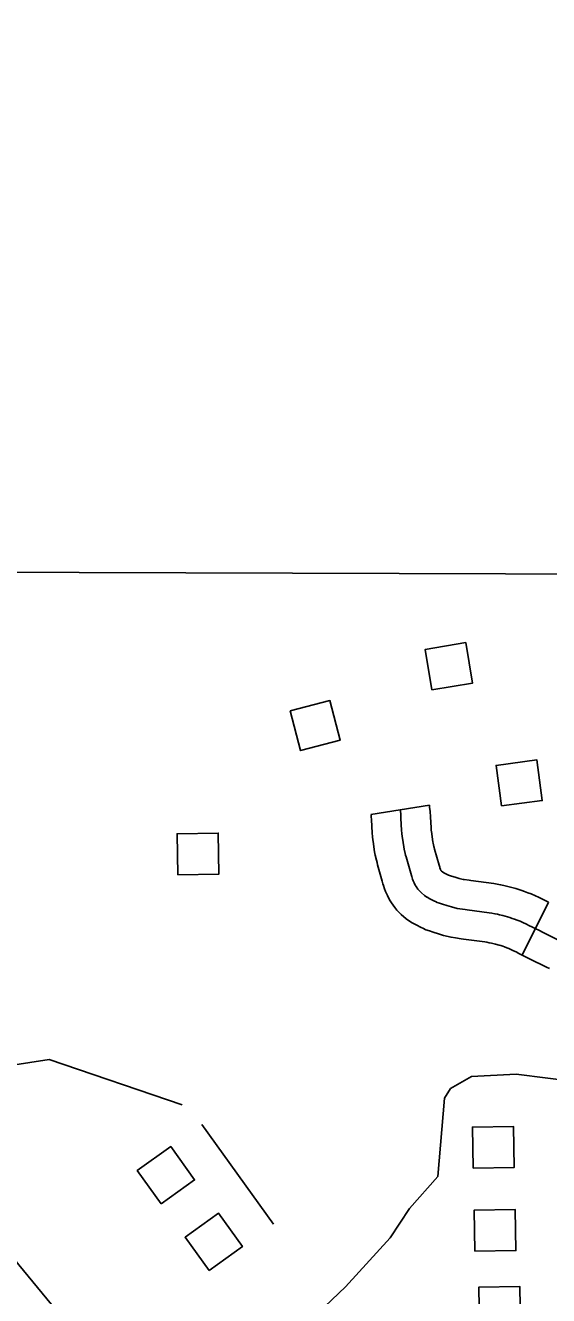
# Model space of a CAD drawing. Extents: x -19 to 366, y -4 to 359.
# Drawn here: x 138.109 to 138.361, y 194.667 to 195.278 of the extents above; entities that cross this region are included whole.
import ezdxf

# ---------------------------------------------------------------- set-up
doc = ezdxf.new("R2010")
doc.units = 0
for name, color, linetype in [('Level 31', 7, 'Continuous'), ('Level 35', 7, 'Continuous'), ('Level 5', 7, 'Continuous'), ('Level 56', 7, 'Continuous'), ('Level 60', 7, 'Continuous')]:
    doc.layers.add(name, color=color, linetype=linetype)

msp = doc.modelspace()

# ---------------------------------------------------------------- linework, layer by layer
at = {"layer": 'Level 31'}
for p, q in [((138.27534, 194.89818), (138.30341, 194.90258)), ((138.36072, 194.85594), (138.348, 194.83054))]:
    msp.add_line(p, q, dxfattribs=at)
for points in [[(138.30341, 194.90258), (138.30355, 194.90172), (138.30379, 194.89957), (138.30392, 194.89707), (138.30421, 194.89181), (138.30435, 194.89061), (138.30453, 194.88902), (138.30457, 194.88862), (138.30513, 194.88493), (138.30523, 194.8844), (138.30559, 194.88281), (138.30573, 194.88224), (138.30593, 194.88149), (138.30811, 194.87381), (138.30839, 194.8728), (138.30847, 194.87253), (138.30874, 194.87169), (138.3088, 194.87154), (138.30888, 194.87135), (138.30893, 194.87125), (138.30901, 194.87114), (138.30907, 194.87107), (138.30927, 194.87088), (138.30967, 194.87053), (138.31034, 194.87016), (138.31231, 194.86916), (138.31241, 194.86911), (138.31261, 194.86902), (138.31304, 194.86886), (138.31407, 194.8685), (138.31579, 194.86798), (138.31772, 194.86743), (138.31958, 194.86695), (138.32013, 194.86686), (138.32249, 194.86651), (138.3234, 194.86641), (138.33435, 194.86492), (138.336, 194.86464), (138.33764, 194.86433), (138.33918, 194.86402), (138.34046, 194.86373), (138.34238, 194.86326), (138.34493, 194.86255), (138.34638, 194.8621), (138.34781, 194.86162), (138.34918, 194.86115), (138.3508, 194.86054), (138.35239, 194.85991), (138.35451, 194.85901), (138.35583, 194.85838), (138.35786, 194.85741), (138.35908, 194.8568), (138.36069, 194.85595), (138.36072, 194.85594)], [(138.348, 194.83054), (138.34772, 194.83068), (138.34616, 194.8315), (138.3454, 194.83187), (138.34359, 194.83274), (138.34284, 194.8331), (138.34161, 194.83363), (138.3406, 194.83402), (138.3395, 194.83444), (138.33866, 194.83473), (138.3377, 194.83505), (138.3369, 194.83529), (138.33521, 194.83577), (138.33393, 194.83608), (138.33321, 194.83624), (138.33221, 194.83644), (138.331, 194.83667), (138.33008, 194.83683), (138.31982, 194.83822), (138.31873, 194.83835), (138.31591, 194.83877), (138.31389, 194.83908), (138.31026, 194.84001), (138.30774, 194.84073), (138.3053, 194.84147), (138.30341, 194.84213), (138.30178, 194.84274), (138.30025, 194.84343), (138.29954, 194.84378), (138.29704, 194.84506), (138.29572, 194.84578), (138.29484, 194.84623), (138.29226, 194.84801), (138.28993, 194.85006), (138.2889, 194.85107), (138.28784, 194.85216), (138.28676, 194.85342), (138.28515, 194.85566), (138.28428, 194.85709), (138.28321, 194.85911), (138.28238, 194.86107), (138.28186, 194.86247), (138.28135, 194.86407), (138.28111, 194.86485), (138.28076, 194.86611), (138.27854, 194.87397), (138.27826, 194.87503), (138.27797, 194.87611), (138.27741, 194.87862), (138.27711, 194.88017), (138.27637, 194.88509), (138.27628, 194.88604), (138.27613, 194.88736), (138.27589, 194.88935), (138.27555, 194.89555), (138.27546, 194.89722), (138.27538, 194.89792), (138.27534, 194.89818)], [(138.28938, 194.90038), (138.28947, 194.89982), (138.28963, 194.8984), (138.28974, 194.89631), (138.29005, 194.89058), (138.29024, 194.88899), (138.2904, 194.88753), (138.29047, 194.88685), (138.29112, 194.88255), (138.29132, 194.88151), (138.29178, 194.87946), (138.292, 194.87863), (138.29224, 194.87773), (138.29443, 194.86996), (138.29475, 194.86882), (138.29491, 194.8683), (138.2953, 194.86708), (138.29559, 194.8663), (138.29604, 194.86523), (138.29665, 194.86409), (138.297, 194.86351), (138.29794, 194.86221), (138.29835, 194.86173), (138.29899, 194.86107), (138.2996, 194.86047), (138.30101, 194.85924), (138.30215, 194.85845), (138.30239, 194.85833), (138.30369, 194.85761), (138.30592, 194.85647), (138.30633, 194.85627), (138.3072, 194.85588), (138.30823, 194.85549), (138.30969, 194.85499), (138.31177, 194.85436), (138.31399, 194.85372), (138.31673, 194.85301), (138.31802, 194.85282), (138.32061, 194.85243), (138.32161, 194.85231), (138.33221, 194.85087), (138.3335, 194.85066), (138.33493, 194.85039), (138.33619, 194.85013), (138.33719, 194.8499), (138.33879, 194.84951), (138.34092, 194.84892), (138.34204, 194.84857), (138.34324, 194.84818), (138.34434, 194.84779), (138.3457, 194.84728), (138.347, 194.84677), (138.34868, 194.84605), (138.34971, 194.84556), (138.35163, 194.84464), (138.35262, 194.84415), (138.35421, 194.84332), (138.3563, 194.84227), (138.35781, 194.84152), (138.36611, 194.83741)], [(138.348, 194.83054), (138.34997, 194.82955), (138.35151, 194.82879), (138.35978, 194.82469), (138.36111, 194.82402)], [(138.1594, 194.6257), (138.15918, 194.62586), (138.15708, 194.62744), (138.15349, 194.63023), (138.15249, 194.63103), (138.14882, 194.63414), (138.14749, 194.63528), (138.14671, 194.63597), (138.14349, 194.63897), (138.14027, 194.64214), (138.13885, 194.64357), (138.13636, 194.64622), (138.1321, 194.6508), (138.12942, 194.6537), (138.12482, 194.65882), (138.12174, 194.66239), (138.10606, 194.68151), (138.10277, 194.68556), (138.09403, 194.69631)]]:
    msp.add_lwpolyline(points, dxfattribs=at)
at = {"layer": 'Level 35'}
msp.add_lwpolyline([(138.37563, 194.76933), (138.34518, 194.77324), (138.32366, 194.77211), (138.31356, 194.76625), (138.31062, 194.76164), (138.3075, 194.72402), (138.29379, 194.70861), (138.28459, 194.69441), (138.26309, 194.6709), (138.2367, 194.64578)], dxfattribs=at)
at = {"layer": 'Level 5'}
msp.add_lwpolyline([(138.39137, 195.01381), (137.67378, 195.01603)], dxfattribs=at)
at = {"layer": 'Level 56'}
for points in [[(138.32093, 194.98084), (138.32416, 194.9614), (138.30465, 194.95815), (138.30142, 194.9776)], [(138.23653, 194.94807), (138.25561, 194.95301), (138.26057, 194.93387), (138.24149, 194.92893)], [(138.33808, 194.90227), (138.33548, 194.92181), (138.35508, 194.92442), (138.35768, 194.90488)], [(138.18249, 194.86916), (138.18214, 194.88887), (138.20191, 194.88922), (138.20226, 194.86951)], [(138.32442, 194.72803), (138.32407, 194.74774), (138.34384, 194.74808), (138.34419, 194.72837)], [(138.17449, 194.71081), (138.163, 194.72683), (138.17907, 194.73835), (138.19056, 194.72233)], [(138.32529, 194.68802), (138.32494, 194.70773), (138.34471, 194.70808), (138.34505, 194.68837)], [(138.19747, 194.67877), (138.18598, 194.69479), (138.20205, 194.70631), (138.21353, 194.69029)], [(138.32751, 194.65097), (138.32716, 194.67068), (138.34693, 194.67103), (138.34728, 194.65132)]]:
    msp.add_lwpolyline(points, close=True, dxfattribs=at)
for points in [[(138.05025, 194.76935), (138.12054, 194.7803), (138.18459, 194.75841)], [(138.19396, 194.74903), (138.22843, 194.70097)]]:
    msp.add_lwpolyline(points, dxfattribs=at)
at = {"layer": 'Level 60'}
for points in [[(146.77834, 1.69699), (146.57878, 10.31313), (146.37852, 18.92942), (146.17757, 27.54584), (145.97591, 36.16241), (145.77356, 44.77911), (145.57052, 53.39596), (145.36679, 62.01295), (145.16236, 70.63008), (144.95724, 79.24735), (144.75142, 87.86477), (144.54492, 96.48232), (144.33773, 105.10002), (144.12986, 113.71787), (143.92129, 122.33585), (143.71204, 130.95398), (143.5021, 139.57225), (143.29148, 148.19067), (143.08018, 156.80923), (142.8682, 165.42794), (142.65553, 174.04679), (142.44218, 182.66579), (142.22816, 191.28493), (142.01345, 199.90421), (141.79807, 208.52365), (141.58202, 217.14322), (141.36528, 225.76295), (141.14788, 234.38282), (140.9298, 243.00284), (140.71105, 251.623), (140.49162, 260.24332), (140.27153, 268.86377), (140.05077, 277.48438), (139.82934, 286.10514), (139.60724, 294.72604), (139.38447, 303.34709), (139.16105, 311.96829), (138.93695, 320.58964), (138.7122, 329.21114), (138.48678, 337.83278), (138.2607, 346.45458)], [(139.44064, 1.53154), (139.25106, 10.14733), (139.06082, 18.76327), (138.86992, 27.37935), (138.67836, 35.99557), (138.48613, 44.61194), (138.29325, 53.22845), (138.09971, 61.84511), (137.9055, 70.46191), (137.71065, 79.07885), (137.51513, 87.69595), (137.31896, 96.31318), (137.12214, 104.93057), (136.92466, 113.54809), (136.72653, 122.16577), (136.52775, 130.78359), (136.32832, 139.40156), (136.12824, 148.01968), (135.9275, 156.63794), (135.72612, 165.25636), (135.5241, 173.87492), (135.32143, 182.49362), (135.11811, 191.11248), (134.91415, 199.73149), (134.70954, 208.35064), (134.50429, 216.96995), (134.2984, 225.5894), (134.09187, 234.209), (133.8847, 242.82876), (133.6769, 251.44866), (133.46845, 260.06872), (133.25937, 268.68892), (133.04965, 277.30928), (132.8393, 285.92978), (132.62831, 294.55044), (132.41669, 303.17125), (132.20444, 311.79221), (131.99156, 320.41333), (131.77805, 329.0346), (131.56391, 337.65601), (131.34914, 346.27759)], [(0, 189.51617), (7.11214, 189.52059), (14.22427, 189.53386), (21.33637, 189.55597), (28.44845, 189.58693), (35.56048, 189.62672), (42.67245, 189.67537), (49.78436, 189.73285), (56.89619, 189.79918), (64.00793, 189.87436), (71.11958, 189.95838), (78.23111, 190.05124), (85.34253, 190.15294), (92.45381, 190.26349), (99.56495, 190.38288), (106.67593, 190.51112), (113.78675, 190.6482), (120.89739, 190.79412), (128.00785, 190.94888), (135.11811, 191.11248), (142.22816, 191.28493), (149.33799, 191.46621), (156.44759, 191.65634), (163.55694, 191.85531), (170.66605, 192.06312), (177.77489, 192.27977), (184.88345, 192.50526), (191.99173, 192.73959), (199.09971, 192.98276), (206.20739, 193.23477), (213.31474, 193.49561), (220.42177, 193.7653), (227.52845, 194.04382), (234.63479, 194.33118), (241.74076, 194.62738), (248.84635, 194.93241), (255.95157, 195.24628), (263.05638, 195.56898), (270.16079, 195.90052), (277.26478, 196.24089), (284.36834, 196.5901), (291.47147, 196.94814), (298.57414, 197.31501), (305.67635, 197.69072), (312.77809, 198.07525), (319.87934, 198.46862), (326.9801, 198.87082), (334.08035, 199.28185), (341.18009, 199.7017)]]:
    msp.add_spline(points, degree=3, dxfattribs=at)

doc.saveas('drawing.dxf')
